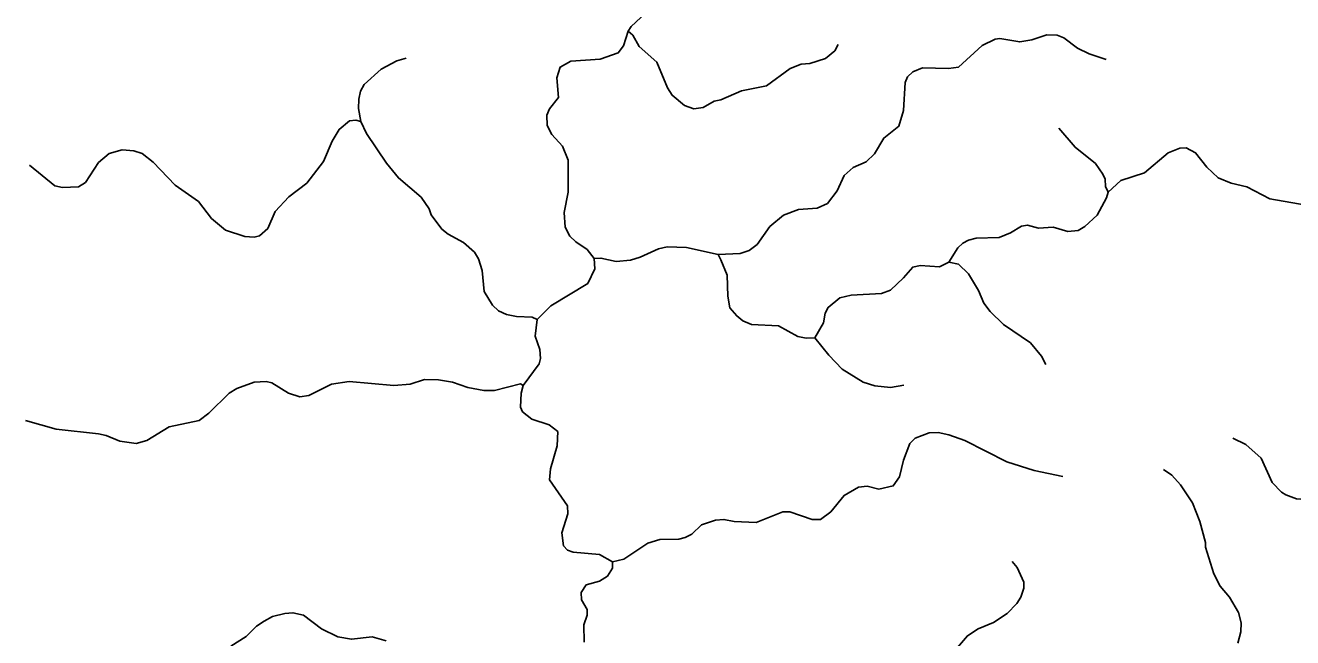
# Model space of a CAD drawing. Extents: x 577 to 602.9, y 7483.8 to 7511.6.
# Drawn here: x 586.3 to 589.273, y 7493.838 to 7495.274 of the extents above; entities that cross this region are included whole.
import ezdxf

# ---------------------------------------------------------------- set-up
doc = ezdxf.new("R2010")
doc.units = 0
doc.header["$LTSCALE"] = 0.032
doc.layers.add('7', color=7, linetype='Continuous', lineweight=25)

msp = doc.modelspace()

# ---------------------------------------------------------------- linework, layer by layer
at = {"layer": '7'}
for points in [[(587.714, 7495.2602), (587.7214, 7495.2712), (587.7672, 7495.3145), (587.7704, 7495.3333), (587.759, 7495.3614)], [(587.714, 7495.2602), (587.7034, 7495.2262), (587.6911, 7495.2099), (587.6486, 7495.1952), (587.58, 7495.1903), (587.5546, 7495.1764), (587.5473, 7495.151), (587.5506, 7495.1053), (587.5301, 7495.0783), (587.5236, 7495.0636), (587.5244, 7495.0391), (587.535, 7495.0178), (587.5604, 7494.9908), (587.5734, 7494.9581), (587.5734, 7494.8829), (587.5645, 7494.8355), (587.5669, 7494.8004), (587.5775, 7494.7799), (587.5914, 7494.766), (587.6184, 7494.7481), (587.6346, 7494.7275)], [(587.714, 7495.2602), (587.7255, 7495.2508), (587.7402, 7495.2246), (587.7819, 7495.1878), (587.8064, 7495.1273), (587.8178, 7495.1102), (587.8465, 7495.0865), (587.8685, 7495.0783), (587.8906, 7495.0816), (587.9159, 7495.0963), (587.9315, 7495.0995), (587.9805, 7495.1208), (588.0385, 7495.1322), (588.0941, 7495.1731), (588.1203, 7495.1829), (588.1407, 7495.1846), (588.1775, 7495.196), (588.1988, 7495.214), (588.2073, 7495.229)], [(587.9256, 7494.737), (587.9772, 7494.7391), (587.9985, 7494.7464), (588.0173, 7494.7603), (588.0467, 7494.802), (588.0786, 7494.829), (588.1137, 7494.8421), (588.1579, 7494.8453), (588.1816, 7494.856), (588.2045, 7494.8862), (588.2208, 7494.9222), (588.2421, 7494.941), (588.2723, 7494.954), (588.2919, 7494.9729), (588.314, 7495.0096), (588.3492, 7495.0374), (588.3606, 7495.0742), (588.3639, 7495.1404), (588.3696, 7495.1535), (588.3819, 7495.1649), (588.4047, 7495.1747), (588.4661, 7495.1731), (588.4889, 7495.1764), (588.5445, 7495.2271), (588.5756, 7495.2418), (588.5862, 7495.2434), (588.6328, 7495.2352), (588.6614, 7495.2401), (588.6966, 7495.2516), (588.7211, 7495.2508), (588.7366, 7495.245), (588.7685, 7495.2205), (588.7955, 7495.2074), (588.8355, 7495.1944)], [(587.1937, 7495.1969), (587.1713, 7495.1911), (587.1345, 7495.1715), (587.0953, 7495.1355), (587.0863, 7495.12), (587.0822, 7495.1012), (587.0814, 7495.0791), (587.0871, 7495.0489)], [(586.3095, 7494.946), (586.3694, 7494.8976), (586.3874, 7494.8936), (586.425, 7494.8952), (586.4413, 7494.9058), (586.4716, 7494.9524), (586.4969, 7494.9737), (586.5272, 7494.9818), (586.555, 7494.9802), (586.5738, 7494.9737), (586.5999, 7494.9532), (586.6514, 7494.8993), (586.7062, 7494.8609), (586.7372, 7494.8208), (586.7699, 7494.7938), (586.8149, 7494.7791), (586.837, 7494.7775), (586.8492, 7494.7808), (586.8688, 7494.7979), (586.886, 7494.8372), (586.9179, 7494.8723), (586.9604, 7494.9042), (586.9996, 7494.9549), (587.0201, 7495.0023), (587.0364, 7495.0301), (587.0609, 7495.0505), (587.0756, 7495.0521), (587.0871, 7495.0489)], [(587.0871, 7495.0489), (587.1002, 7495.0203), (587.1476, 7494.9508), (587.1754, 7494.9164), (587.2285, 7494.8715), (587.2473, 7494.8437), (587.2522, 7494.8298), (587.2775, 7494.7963), (587.2923, 7494.784), (587.3282, 7494.7652), (587.3536, 7494.7423), (587.3634, 7494.7268), (587.3715, 7494.699), (587.3764, 7494.65), (587.3961, 7494.6181), (587.41, 7494.6042), (587.4288, 7494.596), (587.4525, 7494.5911), (587.4892, 7494.5895), (587.5007, 7494.5846)], [(588.8401, 7494.8831), (588.8339, 7494.896), (588.8331, 7494.9132), (588.8282, 7494.9254), (588.811, 7494.95), (588.7628, 7494.9884), (588.7245, 7495.0333)], [(588.8401, 7494.8831), (588.8698, 7494.9099), (588.9254, 7494.9279), (588.981, 7494.9753), (589.0088, 7494.9859), (589.0235, 7494.9867), (589.0456, 7494.9753), (589.0717, 7494.9418), (589.0987, 7494.9164), (589.129, 7494.9042), (589.1658, 7494.8952), (589.2197, 7494.8674), (589.3047, 7494.8527), (589.3399, 7494.8527), (589.3644, 7494.8543), (589.4106, 7494.871)], [(588.4669, 7494.7186), (588.4881, 7494.7522), (588.4996, 7494.7636), (588.5126, 7494.7701), (588.5306, 7494.775), (588.5846, 7494.7767), (588.6115, 7494.7873), (588.6369, 7494.8028), (588.6508, 7494.8053), (588.6769, 7494.7987), (588.7113, 7494.8004), (588.7456, 7494.7906), (588.7701, 7494.793), (588.7857, 7494.802), (588.8143, 7494.829), (588.8363, 7494.8699), (588.8401, 7494.8831)], [(587.6346, 7494.7275), (587.6503, 7494.7284), (587.6862, 7494.7203), (587.7198, 7494.7235), (587.7426, 7494.7301), (587.7852, 7494.7497), (587.8056, 7494.7546), (587.8514, 7494.753), (587.9256, 7494.737)], [(587.5007, 7494.5846), (587.5326, 7494.6165), (587.62, 7494.6688), (587.6364, 7494.7031), (587.6346, 7494.7275)], [(588.1523, 7494.541), (588.1321, 7494.5402), (588.1121, 7494.5445), (588.0672, 7494.5691), (588.0034, 7494.5723), (587.983, 7494.5813), (587.9691, 7494.5928), (587.9527, 7494.6116), (587.9478, 7494.6393), (587.9462, 7494.6884), (587.9316, 7494.7245), (587.9256, 7494.737)], [(588.4669, 7494.7186), (588.4448, 7494.708), (588.399, 7494.7105), (588.3819, 7494.7072), (588.3606, 7494.6819), (588.3295, 7494.6532), (588.3083, 7494.6451), (588.2372, 7494.641), (588.211, 7494.6353), (588.1832, 7494.6124), (588.1767, 7494.5993), (588.1726, 7494.5764), (588.1523, 7494.541)], [(588.4669, 7494.7186), (588.4889, 7494.7137), (588.5126, 7494.6917), (588.5363, 7494.6524), (588.5486, 7494.6222), (588.5633, 7494.6026), (588.5952, 7494.5723), (588.6581, 7494.5298), (588.6843, 7494.4979), (588.6943, 7494.4788)], [(587.5007, 7494.5846), (587.4958, 7494.5453), (587.5072, 7494.5135), (587.5089, 7494.493), (587.5056, 7494.48), (587.468, 7494.4293)], [(588.1523, 7494.541), (588.1849, 7494.5004), (588.2167, 7494.4677), (588.2658, 7494.4374), (588.2928, 7494.4285), (588.3295, 7494.4244), (588.3608, 7494.4301)], [(587.468, 7494.4293), (587.4616, 7494.4331), (587.401, 7494.4178), (587.3756, 7494.4178), (587.338, 7494.4244), (587.3021, 7494.4374), (587.2694, 7494.4424), (587.2367, 7494.4432), (587.2032, 7494.4325), (587.1647, 7494.4293), (587.0601, 7494.4391), (587.0184, 7494.4325), (586.9653, 7494.4056), (586.944, 7494.4031), (586.9171, 7494.4113), (586.8786, 7494.4358), (586.8647, 7494.4391), (586.837, 7494.4374), (586.7961, 7494.4227), (586.7781, 7494.4113), (586.7307, 7494.3647), (586.7078, 7494.3475), (586.6375, 7494.3328), (586.5852, 7494.3001), (586.5599, 7494.2936), (586.5214, 7494.2985), (586.4896, 7494.3124), (586.4716, 7494.3157), (586.3727, 7494.3271), (586.3001, 7494.347)], [(587.468, 7494.4293), (587.4631, 7494.4113), (587.4615, 7494.3786), (587.4664, 7494.368), (587.4884, 7494.3508), (587.5293, 7494.3369), (587.5497, 7494.3214), (587.5481, 7494.2879), (587.5318, 7494.2339), (587.5301, 7494.2078), (587.5718, 7494.1473), (587.5726, 7494.1285), (587.5587, 7494.0835), (587.5628, 7494.0533), (587.5718, 7494.0435), (587.5849, 7494.0386), (587.647, 7494.0328), (587.6773, 7494.0157)], [(588.734, 7494.2157), (588.6671, 7494.2298), (588.6026, 7494.2503), (588.5045, 7494.3001), (588.4669, 7494.314), (588.4415, 7494.3189), (588.4203, 7494.3181), (588.3876, 7494.3058), (588.3753, 7494.2936), (588.3606, 7494.2543), (588.3508, 7494.2151), (588.3361, 7494.1939), (588.3026, 7494.1865), (588.2748, 7494.193), (588.2543, 7494.1906), (588.2208, 7494.1718), (588.1898, 7494.1334), (588.1652, 7494.1154), (588.1456, 7494.1154), (588.0933, 7494.1334), (588.077, 7494.1334), (588.0148, 7494.108), (587.9633, 7494.1105), (587.9388, 7494.1154), (587.9192, 7494.1138), (587.8865, 7494.1023), (587.8636, 7494.0811), (587.8481, 7494.0729), (587.8334, 7494.0688), (587.7884, 7494.068), (587.7606, 7494.0598), (587.7042, 7494.0222), (587.6773, 7494.0157)], [(589.1327, 7494.306), (589.1633, 7494.2911), (589.1993, 7494.2593), (589.2254, 7494.202), (589.2467, 7494.1791), (589.2573, 7494.1726), (589.2826, 7494.1636), (589.3023, 7494.162), (589.3194, 7494.162), (589.3505, 7494.1734), (589.3856, 7494.1661), (589.4159, 7494.1391), (589.4461, 7494.0901), (589.4993, 7494.0402), (589.5458, 7494.0075), (589.5589, 7493.983), (589.5638, 7493.9666)], [(588.9702, 7494.2321), (588.99, 7494.2192), (589.0104, 7494.1963), (589.0382, 7494.1546), (589.0554, 7494.1105), (589.0685, 7494.0614), (589.0685, 7494.05), (589.0881, 7493.9879), (589.1028, 7493.9584), (589.1249, 7493.9331), (589.1461, 7493.8971), (589.1527, 7493.8726), (589.1519, 7493.8514), (589.1445, 7493.8252)], [(587.6773, 7494.0157), (587.6773, 7494.001), (587.6658, 7493.9822), (587.647, 7493.9707), (587.6159, 7493.9617), (587.6037, 7493.9437), (587.6045, 7493.9266), (587.6184, 7493.9037), (587.6184, 7493.8906), (587.6102, 7493.8677), (587.611, 7493.8277)], [(588.6149, 7494.0168), (588.6271, 7494.0026), (588.6426, 7493.9683), (588.6426, 7493.9544), (588.6353, 7493.9331), (588.6263, 7493.9184), (588.6034, 7493.8947), (588.5715, 7493.8734), (588.5355, 7493.8587), (588.5102, 7493.8424), (588.4873, 7493.8146), (588.4767, 7493.777), (588.4824, 7493.7255), (588.4824, 7493.6903), (588.4718, 7493.6666), (588.4489, 7493.6527)], [(587.1468, 7493.8309), (587.1141, 7493.8399), (587.065, 7493.8342), (587.0331, 7493.8399), (586.9947, 7493.8587), (586.953, 7493.8906), (586.9277, 7493.8963), (586.9089, 7493.8947), (586.8803, 7493.8873), (586.8607, 7493.8767), (586.8427, 7493.8653), (586.8182, 7493.8407), (586.7822, 7493.8179)]]:
    msp.add_lwpolyline(points, dxfattribs=at)

doc.saveas('drawing.dxf')
